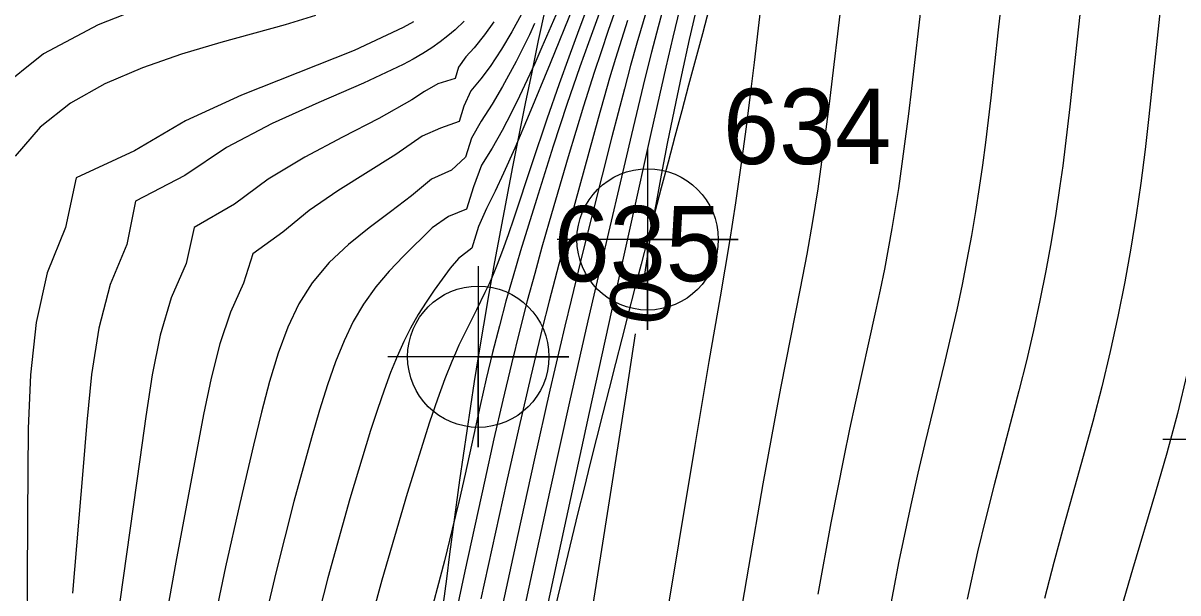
# Model space of a CAD drawing. Extents: x 2602990 to 2605851, y 618069 to 619180.
# Drawn here: x 2604045.85 to 2604084.16, y 618490.78 to 618509.68 of the extents above; entities that cross this region are included whole.
import ezdxf

# ---------------------------------------------------------------- set-up
doc = ezdxf.new("R2010")
doc.units = 0
for name, color, linetype in [('DTM Contours Major', 7, 'Continuous'), ('DTM Contours Major Text', 7, 'Continuous'), ('DTM Contours Minor', 7, 'Continuous'), ('Exist DTM Breakline', 7, 'Continuous'), ('Exist DTM Breakline Cogo Number', 7, 'Continuous'), ('Exist DTM Breakline Cogo Point CELL', 7, 'Continuous'), ('Exist DTM Breakline Underwater', 7, 'Continuous'), ('Exist DTM Breakline Underwater Cogo Number', 7, 'Continuous'), ('Exist DTM Breakline Underwater Cogo Point CELL', 7, 'Continuous'), ('Exist DTM Crownline', 7, 'Continuous'), ('Exist DTM Regular Point Underwater CELL', 7, 'Continuous'), ('Exist Roads EOP', 7, 'Continuous')]:
    doc.layers.add(name, color=color, linetype=linetype)

# ---------------------------------------------------------------- blocks, each defined once
blk = doc.blocks.new('EXIST DTM BREAKLINE UNDERWATER COGO POINT')
at = {"layer": 'Exist DTM Breakline Underwater Cogo Point CELL'}
blk.add_lwpolyline([(0, 0.06), (0, -0.06), (0, 0), (0.06, 0), (-0.06, 0)], dxfattribs=at)
blk.add_circle((0, 0), 0.04688, dxfattribs=at)
blk = doc.blocks.new('EXIST DTM BREAKLINE COGO POINT')
at = {"layer": 'Exist DTM Breakline Cogo Point CELL'}
blk.add_lwpolyline([(0, 0.06), (0, -0.06), (0, 0), (0.06, 0), (-0.06, 0)], dxfattribs=at)
blk.add_circle((0, 0), 0.04688, dxfattribs=at)

msp = doc.modelspace()

# ---------------------------------------------------------------- linework, layer by layer
at = {"layer": 'DTM Contours Major'}
for points in [[(2604074.817, 618535.398), (2604074.28, 618533.33), (2604073.692, 618531.096), (2604073.072, 618528.771), (2604071.824, 618524.148), (2604070.474, 618519.216), (2604070.122, 618517.916), (2604069.784, 618516.645), (2604069.458, 618515.398), (2604069.144, 618514.168), (2604068.84, 618512.948), (2604068.38, 618511.03), (2604068.216, 618510.326), (2604067.948, 618509.145), (2604067.69, 618507.964), (2604067.444, 618506.805), (2604067.217, 618505.689), (2604067.013, 618504.636), (2604066.836, 618503.668), (2604066.776, 618503.321), (2604066.609, 618502.295), (2604066.463, 618501.354)], [(2604062.818, 618509.67), (2604062.643, 618509.294), (2604062.205, 618508.41), (2604061.756, 618507.579), (2604061.408, 618506.991), (2604061.048, 618506.434), (2604060.719, 618505.867), (2604060.523, 618505.24), (2604060.06, 618504.811), (2604059.396, 618504.506), (2604058.732, 618503.949), (2604058.034, 618503.419), (2604057.328, 618502.89), (2604056.642, 618502.338), (2604056.002, 618501.738), (2604055.435, 618501.065), (2604054.999, 618500.37), (2604054.629, 618499.595), (2604054.31, 618498.738), (2604054.025, 618497.801), (2604053.758, 618496.782), (2604053.491, 618495.683), (2604053.037, 618493.745), (2604052.565, 618491.644), (2604052.098, 618489.427)], [(2604066.156, 618499.378), (2604065.863, 618497.491), (2604064.712, 618490.194)]]:
    msp.add_lwpolyline(points, dxfattribs=at)
at = {"layer": 'DTM Contours Minor'}
for points in [[(2604074.502, 618536.758), (2604072.796, 618530.549), (2604072.262, 618528.629), (2604071.711, 618526.686), (2604071.154, 618524.777), (2604070.602, 618522.958), (2604070.29, 618521.968), (2604069.984, 618521.022), (2604068.841, 618517.566), (2604068.543, 618516.644), (2604067.986, 618514.867), (2604066.536, 618510.132), (2604066.211, 618509.022), (2604066.001, 618508.272), (2604065.795, 618507.506), (2604065.383, 618505.916), (2604064.419, 618502.093), (2604064.028, 618500.498), (2604063.82, 618499.631), (2604063.327, 618497.51), (2604062.802, 618495.184), (2604062.257, 618492.719), (2604061.153, 618487.64)], [(2604075.127, 618535.926), (2604074.578, 618533.854), (2604073.428, 618529.557), (2604072.89, 618527.492), (2604072.419, 618525.589), (2604072.046, 618523.928), (2604071.914, 618523.261), (2604071.805, 618522.651), (2604071.715, 618522.086), (2604071.639, 618521.553), (2604071.514, 618520.538), (2604071.103, 618516.968), (2604070.385, 618510.848), (2604070.097, 618508.377), (2604069.968, 618507.311), (2604069.834, 618506.248), (2604069.693, 618505.191), (2604069.482, 618503.724), (2604069.281, 618502.444), (2604068.971, 618500.608), (2604068.6, 618498.459), (2604068.13, 618495.675), (2604067.049, 618489.148)], [(2604074.449, 618535.737), (2604073.089, 618530.71), (2604072.528, 618528.664), (2604071.952, 618526.599), (2604071.377, 618524.584), (2604070.817, 618522.683), (2604070.308, 618521.019), (2604069.371, 618518.028), (2604069.064, 618517.026), (2604068.49, 618515.093), (2604067.572, 618511.914), (2604067.174, 618510.507), (2604066.918, 618509.565), (2604066.697, 618508.719), (2604066.478, 618507.845), (2604066.03, 618505.99), (2604064.933, 618501.325), (2604064.584, 618499.811), (2604063.978, 618497.12), (2604063.316, 618494.13), (2604062.628, 618490.975), (2604061.941, 618487.793)], [(2604074.454, 618534.893), (2604073.383, 618530.874), (2604072.793, 618528.695), (2604072.192, 618526.502), (2604071.599, 618524.371), (2604071.031, 618522.377), (2604069.909, 618518.55), (2604069.591, 618517.449), (2604068.997, 618515.336), (2604068.455, 618513.345), (2604067.913, 618511.288), (2604067.633, 618510.18), (2604067.401, 618509.222), (2604067.166, 618508.219), (2604066.671, 618506.023), (2604065.37, 618500.138), (2604064.632, 618496.769), (2604063.812, 618492.998), (2604062.959, 618489.051)], [(2604084.252, 618514.765), (2604084.125, 618514.083), (2604083.933, 618512.937), (2604083.773, 618511.827), (2604083.637, 618510.749), (2604083.52, 618509.701), (2604083.196, 618506.586), (2604083.071, 618505.49), (2604082.926, 618504.37), (2604082.772, 618503.313), (2604082.595, 618502.221), (2604082.394, 618501.099), (2604082.167, 618499.954), (2604081.914, 618498.791), (2604081.633, 618497.616), (2604081.335, 618496.466), (2604081.018, 618495.31), (2604080.362, 618492.974), (2604080.039, 618491.791), (2604079.73, 618490.598)], [(2604065.982, 618514.002), (2604064.282, 618509.46), (2604063.949, 618508.553), (2604063.629, 618507.666), (2604063.221, 618506.497), (2604062.725, 618505.011), (2604062.132, 618503.212), (2604061.943, 618502.661), (2604061.757, 618502.146), (2604061.575, 618501.672), (2604061.44, 618501.346), (2604061.305, 618501.04), (2604061.168, 618500.747), (2604060.888, 618500.177), (2604060.531, 618499.466), (2604060.309, 618498.997), (2604060.192, 618498.738), (2604060.072, 618498.456), (2604059.844, 618497.88), (2604059.599, 618497.213), (2604059.335, 618496.445), (2604058.588, 618494.078), (2604057.754, 618491.211), (2604056.891, 618488.034)], [(2604066.007, 618511.583), (2604065.261, 618509.435), (2604065.024, 618508.735), (2604064.795, 618508.04), (2604064.443, 618506.932), (2604063.934, 618505.248), (2604063.301, 618503.089), (2604063.062, 618502.254), (2604062.82, 618501.383), (2604062.575, 618500.47), (2604062.326, 618499.511), (2604062.046, 618498.379), (2604061.761, 618497.175), (2604061.467, 618495.893), (2604061.161, 618494.525), (2604060.504, 618491.501), (2604058.214, 618480.733)], [(2604065.491, 618511.471), (2604064.602, 618509.027), (2604064.318, 618508.228), (2604063.887, 618506.979), (2604063.435, 618505.604), (2604062.875, 618503.836), (2604062.611, 618502.985), (2604062.353, 618502.133), (2604062.104, 618501.287), (2604061.868, 618500.455), (2604061.648, 618499.644), (2604061.422, 618498.758), (2604061.213, 618497.883), (2604061.012, 618496.996), (2604060.51, 618494.72), (2604060.311, 618493.848), (2604060.085, 618492.894), (2604059.825, 618491.845), (2604059.247, 618489.635)], [(2604078.373, 618511.009), (2604078.198, 618509.46), (2604077.949, 618507.205), (2604077.769, 618505.719), (2604077.671, 618504.974), (2604077.564, 618504.227), (2604077.441, 618503.436), (2604077.306, 618502.637), (2604077.158, 618501.829), (2604076.997, 618501.009), (2604076.821, 618500.173), (2604076.629, 618499.319), (2604076.428, 618498.47), (2604075.761, 618495.742), (2604075.527, 618494.752), (2604075.292, 618493.71), (2604074.902, 618491.835), (2604074.52, 618489.848)], [(2604073.036, 618510.736), (2604072.578, 618506.92), (2604072.461, 618505.995), (2604072.337, 618505.08), (2604072.207, 618504.181), (2604072.036, 618503.104), (2604071.846, 618502.016), (2604071.631, 618500.878), (2604070.988, 618497.635), (2604070.84, 618496.862), (2604070.391, 618494.398), (2604069.911, 618491.641), (2604069.419, 618488.733)], [(2604075.659, 618510.488), (2604075.319, 618507.515), (2604075.219, 618506.678), (2604075.114, 618505.845), (2604075.002, 618505.016), (2604074.883, 618504.195), (2604074.779, 618503.53), (2604074.667, 618502.866), (2604074.547, 618502.199), (2604074.419, 618501.522), (2604074.28, 618500.832), (2604074.13, 618500.124), (2604073.451, 618497.077), (2604073.263, 618496.209), (2604073.07, 618495.285), (2604072.646, 618493.112), (2604072.214, 618490.744)], [(2604050.345, 618510.416), (2604048.345, 618509.629), (2604046.525, 618508.663), (2604045.006, 618507.449)], [(2604064.092, 618510.222), (2604063.337, 618508.348), (2604062.642, 618506.662), (2604062.161, 618505.533), (2604061.79, 618504.703), (2604061.507, 618504.106), (2604061.217, 618503.53), (2604060.957, 618502.936), (2604060.738, 618502.222), (2604060.294, 618501.878), (2604060.015, 618501.558), (2604059.484, 618500.82), (2604059.218, 618500.432), (2604058.955, 618500.018), (2604058.699, 618499.569), (2604058.474, 618499.12), (2604058.256, 618498.63), (2604058.039, 618498.094), (2604057.822, 618497.509), (2604057.602, 618496.871), (2604057.374, 618496.174), (2604056.685, 618493.905), (2604055.955, 618491.278), (2604055.224, 618488.425)], [(2604055.551, 618509.932), (2604054.546, 618509.631), (2604052.413, 618509.037), (2604051.104, 618508.65), (2604049.807, 618508.205), (2604048.563, 618507.672), (2604047.417, 618507.024), (2604046.412, 618506.233), (2604045.591, 618505.27)], [(2604058.796, 618509.728), (2604058.462, 618509.539), (2604056.837, 618508.777), (2604053.094, 618507.289), (2604051.232, 618506.441), (2604049.547, 618505.443), (2604047.612, 618504.553), (2604047.261, 618502.909), (2604046.653, 618501.402), (2604046.285, 618499.758), (2604046.094, 618498.021), (2604046.02, 618496.235), (2604045.994, 618493.325), (2604045.985, 618491.089), (2604045.991, 618489.953)], [(2604060.482, 618509.748), (2604060.183, 618509.464), (2604059.941, 618509.26), (2604059.682, 618509.061), (2604059.405, 618508.867), (2604059.108, 618508.678), (2604058.791, 618508.492), (2604058.453, 618508.309), (2604057.136, 618507.688), (2604055.655, 618507.049), (2604054.108, 618506.353), (2604052.595, 618505.561), (2604051.215, 618504.632), (2604049.574, 618503.772), (2604049.29, 618502.343), (2604048.739, 618501.011), (2604048.366, 618499.563), (2604048.124, 618498.03), (2604047.963, 618496.443), (2604047.834, 618494.835), (2604047.488, 618490.772)], [(2604061.46, 618509.731), (2604061.151, 618509.292), (2604060.81, 618508.868), (2604060.531, 618508.562), (2604060.296, 618508.22), (2604060.179, 618507.847), (2604059.604, 618507.669), (2604059.162, 618507.412), (2604058.747, 618507.141), (2604057.652, 618506.521), (2604056.444, 618505.898), (2604055.194, 618505.239), (2604053.976, 618504.512), (2604052.859, 618503.683), (2604051.524, 618502.908), (2604051.256, 618501.706), (2604050.762, 618500.572), (2604050.399, 618499.336), (2604050.13, 618498.018), (2604049.917, 618496.637), (2604049.723, 618495.211), (2604049.057, 618490.5)], [(2604062.381, 618509.976), (2604062.066, 618509.395), (2604061.721, 618508.817), (2604061.343, 618508.248), (2604061.037, 618507.835), (2604060.707, 618507.432), (2604060.472, 618506.93), (2604060.312, 618506.423), (2604059.7, 618506.201), (2604059.093, 618505.931), (2604058.211, 618505.326), (2604056.288, 618504.125), (2604055.341, 618503.471), (2604054.468, 618502.745), (2604053.475, 618502.03), (2604053.164, 618501.058), (2604052.726, 618500.098), (2604052.376, 618499.046), (2604052.088, 618497.91), (2604051.835, 618496.696), (2604050.912, 618491.808), (2604050.569, 618489.893)], [(2604063.516, 618509.951), (2604063.292, 618509.421), (2604063.061, 618508.885), (2604062.822, 618508.344), (2604062.574, 618507.801), (2604062.318, 618507.26), (2604062.051, 618506.723), (2604061.736, 618506.124), (2604061.405, 618505.537), (2604061.056, 618504.966), (2604060.793, 618504.255), (2604060.561, 618503.512), (2604059.961, 618503.274), (2604059.419, 618502.895), (2604058.465, 618501.948), (2604057.996, 618501.457), (2604057.55, 618500.934), (2604057.139, 618500.362), (2604056.802, 618499.784), (2604056.497, 618499.147), (2604056.215, 618498.447), (2604055.946, 618497.68), (2604055.683, 618496.842), (2604055.416, 618495.929), (2604054.835, 618493.816), (2604054.231, 618491.451), (2604053.635, 618488.921)], [(2604065.898, 618509.771), (2604065.698, 618509.141), (2604065.503, 618508.51), (2604065.307, 618507.853), (2604064.926, 618506.519), (2604064.154, 618503.697), (2604063.738, 618502.151), (2604063.3, 618500.465), (2604063.072, 618499.555), (2604062.689, 618497.969), (2604062.292, 618496.262), (2604061.882, 618494.453), (2604061.029, 618490.591)], [(2604080.904, 618509.966), (2604080.575, 618506.902), (2604080.422, 618505.604), (2604080.337, 618504.948), (2604080.245, 618504.284), (2604080.106, 618503.364), (2604079.949, 618502.424), (2604079.774, 618501.464), (2604079.58, 618500.486), (2604079.366, 618499.491), (2604079.13, 618498.481), (2604078.881, 618497.484), (2604078.063, 618494.369), (2604077.784, 618493.274), (2604077.511, 618492.143), (2604077.164, 618490.579)], [(2604084.468, 618498.081), (2604084.139, 618496.73), (2604083.789, 618495.422), (2604083.417, 618494.123), (2604082.655, 618491.563), (2604082.288, 618490.306)]]:
    msp.add_lwpolyline(points, dxfattribs=at)
at = {"layer": 'Exist DTM Breakline'}
msp.add_spline([(2604056.195, 618608.101), (2604070.612, 618564.846), (2604060.948, 618498.617), (2604052.223, 618447.183), (2604051.568, 618445.166), (2604051.779, 618438.355), (2604056.316, 618420.051), (2604056.045, 618414.227), (2604060.112, 618404.174), (2604065.814, 618393.977), (2604079.591, 618374.932), (2604102.645, 618354.376), (2604129.573, 618330.438), (2604185.644, 618288.739), (2604229.181, 618260.22), (2604259.941, 618240.43), (2604275.412, 618231.212), (2604276.014, 618212.47)], degree=3, dxfattribs=at)
at = {"layer": 'Exist DTM Breakline Underwater'}
msp.add_spline([(2604079.985, 618669.398), (2604080.498, 618655.701), (2604080.544, 618620.53), (2604079.102, 618556.838), (2604066.566, 618502.508), (2604057.691, 618449.657), (2604060.643, 618427.367), (2604061.965, 618415.95), (2604060.058, 618413.35)], degree=3, dxfattribs=at)
at = {"layer": 'Exist DTM Crownline'}
msp.add_spline([(2603233.488, 618380.754), (2603285.185, 618400.095), (2603335.457, 618418.629), (2603390.812, 618439.069), (2603440.087, 618457.325), (2603493.996, 618477.231), (2603542.655, 618495.301), (2603600.808, 618516.867), (2603653.659, 618536.362), (2603706.222, 618555.742), (2603764.811, 618577.593), (2603823.52, 618599.847), (2603878.564, 618620.56), (2603937.951, 618643.078), (2603997.369, 618665.789), (2604036.209, 618680.665), (2604055.311, 618688.017)], degree=3, dxfattribs=at)
at = {"layer": 'Exist DTM Regular Point Underwater CELL'}
msp.add_lwpolyline([(2604086.653, 618498.869), (2604086.653, 618492.869), (2604086.653, 618495.869), (2604089.653, 618495.869), (2604083.653, 618495.869)], dxfattribs=at)
at = {"layer": 'Exist Roads EOP'}
msp.add_spline([(2603230.17, 618389.98), (2603282.929, 618409.597), (2603332.773, 618427.868), (2603388.167, 618448.413), (2603437.203, 618466.721), (2603490.778, 618486.527), (2603539.039, 618504.558), (2603597.451, 618526.156), (2603651.053, 618545.972), (2603705.208, 618566.084), (2603762.02, 618587.183), (2603820.334, 618609.162), (2603876.341, 618629.99), (2603934.909, 618652.28), (2603996.409, 618675.568), (2604033.216, 618689.957), (2604052.01, 618697.199)], degree=3, dxfattribs=at)

# ---------------------------------------------------------------- block references
at = {"layer": 'Exist DTM Breakline Cogo Point CELL', "xscale": 50, "yscale": 50}
msp.add_blockref('EXIST DTM BREAKLINE COGO POINT', (2604060.948, 618498.617), dxfattribs=at)
at = {"layer": 'Exist DTM Breakline Underwater Cogo Point CELL', "xscale": 50, "yscale": 50}
msp.add_blockref('EXIST DTM BREAKLINE UNDERWATER COGO POINT', (2604066.566, 618502.508), dxfattribs=at)

# ---------------------------------------------------------------- texts
at = {"layer": 'DTM Contours Major Text'}
msp.add_text('0', height=2, rotation=81.1691, dxfattribs=at).set_placement((2604067.197, 618499.567))
at = {"layer": 'Exist DTM Breakline Cogo Number'}
msp.add_text('635', height=2.5, dxfattribs=at).set_placement((2604063.448, 618501.117))
at = {"layer": 'Exist DTM Breakline Underwater Cogo Number'}
msp.add_text('634', height=2.5, dxfattribs=at).set_placement((2604069.066, 618505.008))

doc.saveas('drawing.dxf')
